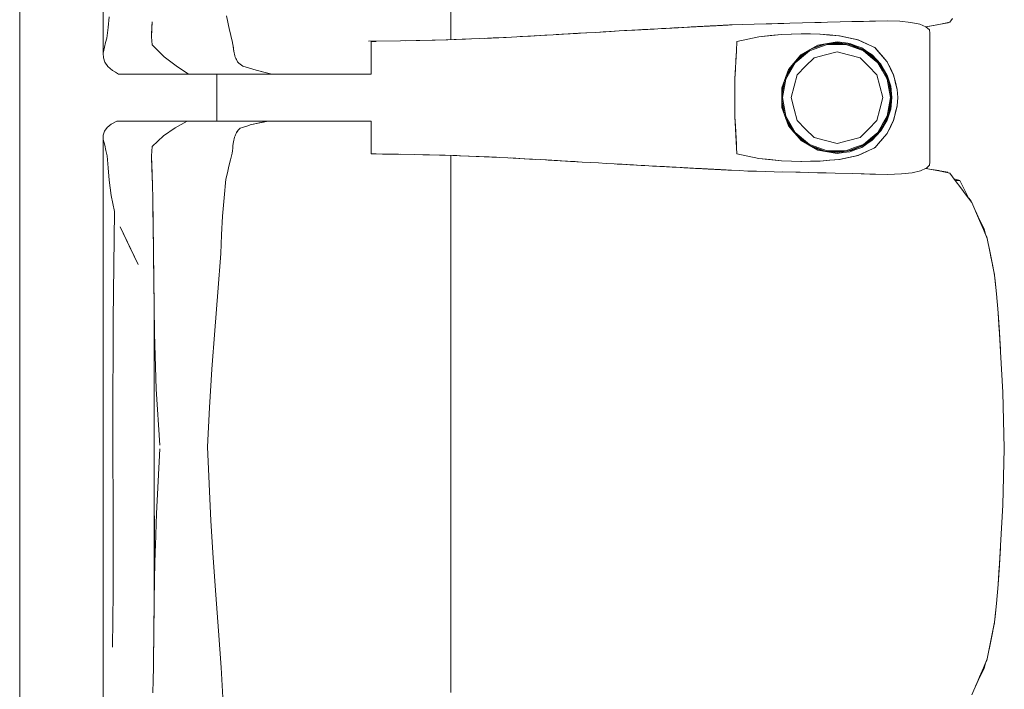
# Model space of a CAD drawing. Header units: millimetres. Extents: x -261 to 187, y -214 to 106.
# Tile 854 of 1056: x -198.355 to -197.512, y 6.225 to 6.798. Entities that reach past the tile are written whole.
import ezdxf

# ---------------------------------------------------------------- set-up
doc = ezdxf.new("R2010")
doc.units = ezdxf.units.MM
doc.header["$LTSCALE"] = 0.005
doc.header["$MEASUREMENT"] = 0
doc.layers.add('IFC-Elemento de mobília-Contorno', color=9, linetype='Continuous', lineweight=5)
doc.layers.add('IFC-Laje-Contorno', color=9, linetype='Continuous', lineweight=5)

msp = doc.modelspace()

# ---------------------------------------------------------------- linework, layer by layer
at = {"layer": 'IFC-Elemento de mobília-Contorno', "lineweight": 5}
for p, q in [((-198.28391, 6.93736), (-198.28383, 6.76973)), ((-197.98605, 6.78134), (-197.98605, 6.82341)), ((-198.27967, 6.79178), (-198.27864, 6.80088)), ((-198.24219, 6.79015), (-198.24197, 6.79662)), ((-198.1783, 6.80174), (-198.17563, 6.7894)), ((-197.65281, 6.79651), (-197.64269, 6.79674)), ((-197.64269, 6.79674), (-197.61232, 6.79742)), ((-197.64269, 6.79674), (-197.62244, 6.79719)), ((-197.64269, 6.79674), (-197.63256, 6.79696)), ((-197.61232, 6.79742), (-197.6015, 6.79706)), ((-197.6015, 6.79706), (-197.59207, 6.79609)), ((-197.55885, 6.79619), (-197.55648, 6.79935)), ((-198.2807, 6.78268), (-198.27967, 6.79178)), ((-198.24241, 6.78366), (-198.24219, 6.79015)), ((-198.2424, 6.7849), (-198.2421, 6.7929)), ((-198.2421, 6.7929), (-198.24204, 6.79438)), ((-198.17563, 6.7894), (-198.1749, 6.78637)), ((-197.86242, 6.78756), (-197.84208, 6.78872)), ((-197.86242, 6.78756), (-197.84886, 6.78833)), ((-197.85564, 6.78794), (-197.84886, 6.78833)), ((-197.84886, 6.78833), (-197.84208, 6.78872)), ((-197.84208, 6.78872), (-197.83531, 6.78911)), ((-197.83745, 6.78899), (-197.83602, 6.78907)), ((-197.83602, 6.78907), (-197.82664, 6.78959)), ((-197.83602, 6.78907), (-197.82865, 6.78948)), ((-197.83531, 6.78911), (-197.82865, 6.78948)), ((-197.82865, 6.78948), (-197.80869, 6.7906)), ((-197.82865, 6.78948), (-197.81201, 6.79041)), ((-197.82865, 6.78948), (-197.81867, 6.79004)), ((-197.82532, 6.78967), (-197.822, 6.78985)), ((-197.822, 6.78985), (-197.81867, 6.79004)), ((-197.81867, 6.79004), (-197.81201, 6.79041)), ((-197.81867, 6.79004), (-197.81534, 6.79022)), ((-197.81534, 6.79022), (-197.81201, 6.79041)), ((-197.80869, 6.7906), (-197.80192, 6.79096)), ((-197.80869, 6.7906), (-197.8053, 6.79078)), ((-197.80571, 6.79076), (-197.80346, 6.79088)), ((-197.8053, 6.79078), (-197.80192, 6.79096)), ((-197.80491, 6.7908), (-197.80346, 6.79088)), ((-197.80346, 6.79088), (-197.8014, 6.79099)), ((-197.80192, 6.79096), (-197.79345, 6.79142)), ((-197.80192, 6.79096), (-197.79684, 6.79124)), ((-197.80192, 6.79096), (-197.79853, 6.79115)), ((-197.80192, 6.79096), (-197.8013, 6.791)), ((-197.79853, 6.79115), (-197.79684, 6.79124)), ((-197.79853, 6.79115), (-197.79724, 6.79122)), ((-197.79724, 6.79122), (-197.79617, 6.79128)), ((-197.79724, 6.79122), (-197.79617, 6.79128)), ((-197.79684, 6.79124), (-197.79345, 6.79142)), ((-197.79684, 6.79124), (-197.79514, 6.79133)), ((-197.79514, 6.79133), (-197.79345, 6.79142)), ((-197.79345, 6.79142), (-197.78668, 6.79179)), ((-197.79345, 6.79142), (-197.78837, 6.7917)), ((-197.79345, 6.79142), (-197.79176, 6.79152)), ((-197.79176, 6.79152), (-197.78837, 6.7917)), ((-197.79175, 6.79152), (-197.79101, 6.79156)), ((-197.79155, 6.79153), (-197.79101, 6.79156)), ((-197.79101, 6.79156), (-197.79099, 6.79156)), ((-197.78837, 6.7917), (-197.78668, 6.79179)), ((-197.78668, 6.79179), (-197.78329, 6.79198)), ((-197.78329, 6.79198), (-197.7816, 6.79207)), ((-197.7816, 6.79207), (-197.77475, 6.79243)), ((-197.7816, 6.79207), (-197.78023, 6.79214)), ((-197.78023, 6.79214), (-197.77886, 6.79221)), ((-197.77886, 6.79221), (-197.77612, 6.79236)), ((-197.77612, 6.79236), (-197.77475, 6.79243)), ((-197.77475, 6.79243), (-197.76378, 6.79301)), ((-197.77475, 6.79243), (-197.772, 6.79257)), ((-197.77475, 6.79243), (-197.77337, 6.7925)), ((-197.77364, 6.79249), (-197.77339, 6.7925)), ((-197.77339, 6.7925), (-197.77235, 6.79256)), ((-197.77337, 6.7925), (-197.772, 6.79257)), ((-197.77235, 6.79256), (-197.77028, 6.79267)), ((-197.772, 6.79257), (-197.77063, 6.79265)), ((-197.77063, 6.79265), (-197.76926, 6.79272)), ((-197.77028, 6.79267), (-197.76821, 6.79278)), ((-197.77028, 6.79267), (-197.76924, 6.79272)), ((-197.76926, 6.79272), (-197.76378, 6.79301)), ((-197.76926, 6.79272), (-197.76789, 6.79279)), ((-197.76924, 6.79272), (-197.76732, 6.79282)), ((-197.76821, 6.79278), (-197.76655, 6.79287)), ((-197.76821, 6.79278), (-197.76652, 6.79287)), ((-197.76789, 6.79279), (-197.76652, 6.79287)), ((-197.76655, 6.79287), (-197.76515, 6.79294)), ((-197.76614, 6.79289), (-197.76455, 6.79297)), ((-197.76515, 6.79294), (-197.76378, 6.79301)), ((-197.76515, 6.79294), (-197.76407, 6.79299)), ((-197.76413, 6.79299), (-197.76407, 6.79299)), ((-197.76412, 6.79299), (-197.76361, 6.79302)), ((-197.76407, 6.79299), (-197.76362, 6.79302)), ((-197.76378, 6.79301), (-197.76035, 6.79319)), ((-197.76378, 6.79301), (-197.76241, 6.79308)), ((-197.76378, 6.79301), (-197.76309, 6.79305)), ((-197.76309, 6.79305), (-197.76241, 6.79308)), ((-197.76241, 6.79308), (-197.76104, 6.79315)), ((-197.76104, 6.79315), (-197.76035, 6.79319)), ((-197.76035, 6.79319), (-197.75966, 6.79323)), ((-197.75966, 6.79323), (-197.75876, 6.79327)), ((-197.75876, 6.79327), (-197.75606, 6.79341)), ((-197.75876, 6.79327), (-197.75786, 6.79332)), ((-197.75786, 6.79332), (-197.75696, 6.79337)), ((-197.75696, 6.79337), (-197.75517, 6.79346)), ((-197.75606, 6.79341), (-197.75427, 6.79351)), ((-197.75517, 6.79346), (-197.75336, 6.79355)), ((-197.75427, 6.79351), (-197.75291, 6.79358)), ((-197.75336, 6.79355), (-197.75156, 6.79364)), ((-197.75336, 6.79355), (-197.75246, 6.7936)), ((-197.75336, 6.79355), (-197.75291, 6.79358)), ((-197.75291, 6.79358), (-197.75111, 6.79367)), ((-197.75291, 6.79358), (-197.75156, 6.79364)), ((-197.75291, 6.79358), (-197.75246, 6.7936)), ((-197.75246, 6.7936), (-197.75156, 6.79364)), ((-197.75156, 6.79364), (-197.74976, 6.79374)), ((-197.75156, 6.79364), (-197.75021, 6.79371)), ((-197.75156, 6.79364), (-197.75066, 6.79369)), ((-197.75156, 6.79364), (-197.75111, 6.79367)), ((-197.75111, 6.79367), (-197.75066, 6.79369)), ((-197.74976, 6.79374), (-197.74751, 6.79385)), ((-197.74976, 6.79374), (-197.74886, 6.79379)), ((-197.74976, 6.79374), (-197.74931, 6.79376)), ((-197.74931, 6.79376), (-197.74886, 6.79379)), ((-197.74886, 6.79379), (-197.74751, 6.79385)), ((-197.74796, 6.79383), (-197.74706, 6.79388)), ((-197.74751, 6.79385), (-197.74661, 6.7939)), ((-197.74706, 6.79388), (-197.73664, 6.79441)), ((-197.74661, 6.7939), (-197.74617, 6.79392)), ((-197.74617, 6.79392), (-197.74572, 6.79395)), ((-197.74572, 6.79395), (-197.73664, 6.79441)), ((-197.74572, 6.79395), (-197.74527, 6.79397)), ((-197.74527, 6.79397), (-197.73664, 6.79441)), ((-197.73664, 6.79441), (-197.72642, 6.79464)), ((-197.72642, 6.79464), (-197.71619, 6.79487)), ((-197.71619, 6.79487), (-197.70596, 6.79509)), ((-197.71619, 6.79487), (-197.71108, 6.79498)), ((-197.71108, 6.79498), (-197.70596, 6.79509)), ((-197.70596, 6.79509), (-197.69574, 6.79532)), ((-197.70596, 6.79509), (-197.70085, 6.7952)), ((-197.70085, 6.7952), (-197.69574, 6.79532)), ((-197.69574, 6.79532), (-197.67427, 6.79591)), ((-197.69574, 6.79532), (-197.685, 6.79562)), ((-197.685, 6.79562), (-197.67427, 6.79591)), ((-197.67427, 6.79591), (-197.65281, 6.79651)), ((-197.67427, 6.79591), (-197.66354, 6.79621)), ((-197.67427, 6.79591), (-197.66891, 6.79606)), ((-197.66891, 6.79606), (-197.66354, 6.79621)), ((-197.59207, 6.79609), (-197.58452, 6.79448)), ((-197.58452, 6.79448), (-197.57919, 6.7923)), ((-197.57919, 6.7923), (-197.57628, 6.78973)), ((-197.57918, 6.7923), (-197.57455, 6.79318)), ((-197.5791, 6.79222), (-197.56825, 6.79416)), ((-197.5791, 6.79223), (-197.57608, 6.79276)), ((-197.57628, 6.78973), (-197.5759, 6.78697)), ((-197.57608, 6.79276), (-197.56825, 6.79416)), ((-197.57455, 6.79318), (-197.5667, 6.79469)), ((-197.56825, 6.79416), (-197.56042, 6.79556)), ((-197.5667, 6.79469), (-197.55885, 6.79619)), ((-197.56042, 6.79556), (-197.5601, 6.79595)), ((-197.56042, 6.79556), (-197.56012, 6.79594)), ((-198.28174, 6.77875), (-198.2807, 6.78268)), ((-198.24241, 6.78366), (-198.24184, 6.77695)), ((-198.2424, 6.7849), (-198.24238, 6.78461)), ((-198.1749, 6.78637), (-198.17417, 6.78334)), ((-198.17417, 6.78334), (-198.17343, 6.7803)), ((-198.17343, 6.7803), (-198.1727, 6.77727)), ((-198.05669, 6.77993), (-198.02925, 6.78033)), ((-198.05424, 6.77973), (-198.05206, 6.77973)), ((-198.05424, 6.76493), (-198.05424, 6.77973)), ((-198.05206, 6.77973), (-198.05007, 6.77973)), ((-198.02925, 6.78033), (-198.01573, 6.78059)), ((-198.0246, 6.78042), (-198.01263, 6.78066)), ((-198.01573, 6.78059), (-198.0022, 6.78085)), ((-198.01263, 6.78066), (-197.99966, 6.78092)), ((-198.0022, 6.78085), (-197.98871, 6.78124)), ((-197.9902, 6.7812), (-197.96969, 6.78187)), ((-197.98954, 6.78122), (-197.98924, 6.78123)), ((-197.98924, 6.78123), (-197.98143, 6.78149)), ((-197.98871, 6.78124), (-197.97521, 6.78164)), ((-197.98143, 6.78149), (-197.97363, 6.78174)), ((-197.97521, 6.78164), (-197.96164, 6.78222)), ((-197.97363, 6.78174), (-197.96982, 6.78187)), ((-197.96164, 6.78222), (-197.94808, 6.78279)), ((-197.95767, 6.78238), (-197.93874, 6.78328)), ((-197.95767, 6.78238), (-197.94984, 6.78275)), ((-197.95766, 6.78239), (-197.94984, 6.78275)), ((-197.94984, 6.78275), (-197.93875, 6.78328)), ((-197.94808, 6.78279), (-197.9341, 6.78352)), ((-197.9341, 6.78352), (-197.92013, 6.78425)), ((-197.9266, 6.78391), (-197.91785, 6.78439)), ((-197.92013, 6.78425), (-197.89835, 6.78548)), ((-197.91785, 6.78439), (-197.90985, 6.78483)), ((-197.91785, 6.78439), (-197.90985, 6.78483)), ((-197.91287, 6.78466), (-197.90561, 6.78507)), ((-197.90985, 6.78483), (-197.90561, 6.78507)), ((-197.90561, 6.78507), (-197.89835, 6.78548)), ((-197.89835, 6.78548), (-197.89109, 6.78589)), ((-197.89835, 6.78548), (-197.89362, 6.78575)), ((-197.89588, 6.78562), (-197.87032, 6.7871)), ((-197.89362, 6.78575), (-197.88538, 6.78623)), ((-197.89109, 6.78589), (-197.86959, 6.78714)), ((-197.89109, 6.78589), (-197.88392, 6.78631)), ((-197.88538, 6.78623), (-197.87034, 6.7871)), ((-197.88538, 6.78623), (-197.87751, 6.78668)), ((-197.88392, 6.78631), (-197.87675, 6.78672)), ((-197.88144, 6.78645), (-197.87091, 6.78706)), ((-197.87675, 6.78672), (-197.86959, 6.78714)), ((-197.86959, 6.78714), (-197.86242, 6.78756)), ((-197.74103, 6.77963), (-197.72221, 6.7837)), ((-197.74103, 6.77963), (-197.73162, 6.78167)), ((-197.73162, 6.78167), (-197.72221, 6.7837)), ((-197.72221, 6.7837), (-197.70291, 6.78576)), ((-197.72221, 6.7837), (-197.71256, 6.78473)), ((-197.71256, 6.78473), (-197.70291, 6.78576)), ((-197.70291, 6.78576), (-197.68582, 6.78631)), ((-197.70291, 6.78576), (-197.6945, 6.78603)), ((-197.6945, 6.78603), (-197.68609, 6.7863)), ((-197.68613, 6.7863), (-197.67803, 6.78617)), ((-197.68609, 6.7863), (-197.68603, 6.7863)), ((-197.68582, 6.78631), (-197.66989, 6.78603)), ((-197.67803, 6.78617), (-197.66997, 6.78603)), ((-197.66997, 6.78603), (-197.66168, 6.78529)), ((-197.66989, 6.78603), (-197.66151, 6.78527)), ((-197.66168, 6.78529), (-197.65339, 6.78455)), ((-197.66151, 6.78527), (-197.65732, 6.7849)), ((-197.65732, 6.7849), (-197.65313, 6.78452)), ((-197.65393, 6.7846), (-197.65313, 6.78452)), ((-197.65339, 6.78455), (-197.63741, 6.78116)), ((-197.65313, 6.78452), (-197.64916, 6.78366)), ((-197.64916, 6.78366), (-197.64515, 6.78281)), ((-197.64519, 6.78282), (-197.64122, 6.78197)), ((-197.64122, 6.78197), (-197.63725, 6.78112)), ((-197.63771, 6.78123), (-197.63725, 6.78112)), ((-197.63741, 6.78116), (-197.63019, 6.77782)), ((-197.63725, 6.78112), (-197.63361, 6.7794)), ((-197.57592, 6.67638), (-197.5759, 6.78697)), ((-198.28383, 6.76973), (-198.28278, 6.77481)), ((-198.28278, 6.77481), (-198.28174, 6.77875)), ((-198.24184, 6.77695), (-198.23679, 6.77182)), ((-198.23679, 6.77182), (-198.23174, 6.76668)), ((-198.1727, 6.77727), (-198.17253, 6.77578)), ((-198.17253, 6.77578), (-198.17236, 6.77428)), ((-198.17253, 6.77578), (-198.17203, 6.7713)), ((-198.17253, 6.77578), (-198.1722, 6.77279)), ((-198.17236, 6.77428), (-198.1722, 6.77279)), ((-198.1722, 6.77279), (-198.17203, 6.7713)), ((-198.17203, 6.7713), (-198.17101, 6.76753)), ((-198.17203, 6.7713), (-198.17169, 6.77004)), ((-197.74289, 6.74765), (-197.7415, 6.77164)), ((-197.74196, 6.76365), (-197.7415, 6.77164)), ((-197.7415, 6.77164), (-197.74103, 6.77963)), ((-197.69123, 6.76144), (-197.67892, 6.77174)), ((-197.68688, 6.76707), (-197.67841, 6.77284)), ((-197.68622, 6.76838), (-197.67898, 6.77251)), ((-197.67898, 6.77251), (-197.67175, 6.77664)), ((-197.67892, 6.77174), (-197.66383, 6.77721)), ((-197.67855, 6.77274), (-197.66499, 6.77766)), ((-197.6769, 6.7737), (-197.66672, 6.77747)), ((-197.67175, 6.77664), (-197.66355, 6.77802)), ((-197.66672, 6.77747), (-197.65536, 6.77874)), ((-197.66383, 6.77721), (-197.64781, 6.77721)), ((-197.66355, 6.77802), (-197.65536, 6.7794)), ((-197.66172, 6.77803), (-197.6503, 6.77802)), ((-197.65536, 6.7794), (-197.64992, 6.77872)), ((-197.65536, 6.77874), (-197.64326, 6.77703)), ((-197.64992, 6.77872), (-197.64449, 6.77804)), ((-197.64781, 6.77721), (-197.64027, 6.77447)), ((-197.64601, 6.77742), (-197.64, 6.77524)), ((-197.64449, 6.77804), (-197.63937, 6.77613)), ((-197.64326, 6.77703), (-197.63201, 6.77227)), ((-197.64027, 6.77447), (-197.63274, 6.77173)), ((-197.64, 6.77524), (-197.63308, 6.77272)), ((-197.63937, 6.77613), (-197.63424, 6.77422)), ((-197.63424, 6.77422), (-197.6297, 6.77119)), ((-197.63361, 6.7794), (-197.62996, 6.7777)), ((-197.63274, 6.77173), (-197.62658, 6.76658)), ((-197.63223, 6.77236), (-197.62606, 6.7672)), ((-197.63201, 6.77227), (-197.62236, 6.76478)), ((-197.63019, 6.77782), (-197.62297, 6.77448)), ((-197.62996, 6.7777), (-197.62268, 6.77428)), ((-197.62329, 6.77462), (-197.62268, 6.77428)), ((-197.62297, 6.77448), (-197.62031, 6.77143)), ((-197.62268, 6.77428), (-197.62009, 6.77127)), ((-197.62268, 6.77428), (-197.6175, 6.76827)), ((-197.62031, 6.77143), (-197.61764, 6.76838)), ((-197.62031, 6.77143), (-197.61232, 6.76227)), ((-198.28383, 6.76973), (-198.28369, 6.76563)), ((-198.28369, 6.76563), (-198.28231, 6.7619)), ((-198.23174, 6.76668), (-198.2212, 6.75884)), ((-198.17101, 6.76753), (-198.17067, 6.76627)), ((-198.17067, 6.76627), (-198.17018, 6.76524)), ((-198.17018, 6.76524), (-198.16969, 6.76421)), ((-198.17018, 6.76524), (-198.1692, 6.76319)), ((-198.1692, 6.76319), (-198.16871, 6.76216)), ((-198.05424, 6.75168), (-198.05424, 6.76493)), ((-197.74242, 6.75565), (-197.74196, 6.76365)), ((-197.69697, 6.75565), (-197.68622, 6.76838)), ((-197.6945, 6.75855), (-197.68688, 6.76707)), ((-197.69015, 6.76342), (-197.68095, 6.77111)), ((-197.68223, 6.75851), (-197.67503, 6.76572)), ((-197.67503, 6.76572), (-197.66519, 6.76835)), ((-197.66519, 6.76835), (-197.65536, 6.77099)), ((-197.65536, 6.77099), (-197.64552, 6.76835)), ((-197.64552, 6.76835), (-197.63568, 6.76572)), ((-197.63568, 6.76572), (-197.62848, 6.75851)), ((-197.6297, 6.77119), (-197.62515, 6.76816)), ((-197.62658, 6.76658), (-197.62042, 6.76142)), ((-197.62606, 6.7672), (-197.62096, 6.76293)), ((-197.62515, 6.76816), (-197.61771, 6.76019)), ((-197.62236, 6.76478), (-197.61497, 6.75505)), ((-197.62009, 6.77127), (-197.6175, 6.76827)), ((-197.61764, 6.76838), (-197.61498, 6.76532)), ((-197.6175, 6.76827), (-197.61491, 6.76527)), ((-197.61491, 6.76527), (-197.61232, 6.76227)), ((-198.28231, 6.7619), (-198.27982, 6.75835)), ((-198.27982, 6.75835), (-198.27599, 6.75496)), ((-198.27599, 6.75496), (-198.27333, 6.75332)), ((-198.2212, 6.75884), (-198.2107, 6.75168)), ((-198.16871, 6.76216), (-198.1676, 6.76126)), ((-198.1676, 6.76126), (-198.16539, 6.75946)), ((-198.1676, 6.76126), (-198.16428, 6.75857)), ((-198.16539, 6.75946), (-198.16428, 6.75857)), ((-198.16428, 6.75857), (-198.16143, 6.75769)), ((-198.16428, 6.75857), (-198.15573, 6.75593)), ((-198.16143, 6.75769), (-198.15858, 6.75681)), ((-198.15858, 6.75681), (-198.15573, 6.75593)), ((-198.15573, 6.75593), (-198.15288, 6.75505)), ((-198.15288, 6.75505), (-198.14274, 6.75252)), ((-198.15288, 6.75505), (-198.14612, 6.75336)), ((-197.74289, 6.74765), (-197.74242, 6.75565)), ((-197.70269, 6.73997), (-197.69697, 6.75565)), ((-197.69941, 6.74896), (-197.69267, 6.76059)), ((-197.6993, 6.7475), (-197.69123, 6.76144)), ((-197.69904, 6.74996), (-197.69447, 6.75861)), ((-197.68943, 6.75131), (-197.68223, 6.75851)), ((-197.62848, 6.75851), (-197.62128, 6.75131)), ((-197.62042, 6.76142), (-197.61639, 6.75446)), ((-197.61844, 6.75962), (-197.61569, 6.75487)), ((-197.61771, 6.76019), (-197.61232, 6.75079)), ((-197.61639, 6.75446), (-197.61236, 6.7475)), ((-197.61569, 6.75487), (-197.61293, 6.75009)), ((-197.61497, 6.75505), (-197.61032, 6.74375)), ((-197.61232, 6.76227), (-197.60826, 6.7538)), ((-197.61232, 6.76227), (-197.61101, 6.75958)), ((-197.61232, 6.76227), (-197.60691, 6.75097)), ((-197.61232, 6.76227), (-197.61096, 6.75945)), ((-197.61101, 6.75958), (-197.60971, 6.75688)), ((-197.61096, 6.75945), (-197.60961, 6.75662)), ((-197.61096, 6.75945), (-197.60826, 6.7538)), ((-197.60971, 6.75688), (-197.6084, 6.75419)), ((-197.60961, 6.75662), (-197.60826, 6.7538)), ((-198.27333, 6.75332), (-198.27067, 6.75168)), ((-198.27067, 6.75168), (-198.2107, 6.75168)), ((-198.2107, 6.75168), (-198.16942, 6.75168)), ((-198.18647, 6.7116), (-198.18647, 6.75168)), ((-198.16942, 6.75168), (-198.13936, 6.75168)), ((-198.14612, 6.75336), (-198.14274, 6.75252)), ((-198.14274, 6.75252), (-198.13936, 6.75168)), ((-198.13936, 6.75168), (-198.13738, 6.75168)), ((-198.13738, 6.75168), (-198.13543, 6.75168)), ((-198.13543, 6.75168), (-198.1335, 6.75168)), ((-198.1335, 6.75168), (-198.13158, 6.75168)), ((-198.13158, 6.75168), (-198.12966, 6.75168)), ((-198.12966, 6.75168), (-198.12774, 6.75168)), ((-198.12774, 6.75168), (-198.12581, 6.75168)), ((-198.12581, 6.75168), (-198.12386, 6.75168)), ((-198.12386, 6.75168), (-198.12188, 6.75168)), ((-198.12188, 6.75168), (-198.11987, 6.75168)), ((-198.11987, 6.75168), (-198.11781, 6.75168)), ((-198.11781, 6.75168), (-198.1157, 6.75168)), ((-198.1157, 6.75168), (-198.11355, 6.75168)), ((-198.11355, 6.75168), (-198.11136, 6.75168)), ((-198.11136, 6.75168), (-198.10916, 6.75168)), ((-198.10916, 6.75168), (-198.10698, 6.75168)), ((-198.10698, 6.75168), (-198.10483, 6.75168)), ((-198.10483, 6.75168), (-198.10272, 6.75168)), ((-198.10272, 6.75168), (-198.10069, 6.75168)), ((-198.10069, 6.75168), (-198.09875, 6.75168)), ((-198.09875, 6.75168), (-198.09692, 6.75168)), ((-198.09692, 6.75168), (-198.09519, 6.75168)), ((-198.09519, 6.75168), (-198.09353, 6.75168)), ((-198.09353, 6.75168), (-198.0919, 6.75168)), ((-198.0919, 6.75168), (-198.09028, 6.75168)), ((-198.09028, 6.75168), (-198.08863, 6.75168)), ((-198.08863, 6.75168), (-198.08691, 6.75168)), ((-198.08691, 6.75168), (-198.0851, 6.75168)), ((-198.0851, 6.75168), (-198.08316, 6.75168)), ((-198.08316, 6.75168), (-198.08108, 6.75168)), ((-198.08108, 6.75168), (-198.0789, 6.75168)), ((-198.0789, 6.75168), (-198.07661, 6.75168)), ((-198.07661, 6.75168), (-198.07423, 6.75168)), ((-198.07423, 6.75168), (-198.07178, 6.75168)), ((-198.07178, 6.75168), (-198.06927, 6.75168)), ((-198.06927, 6.75168), (-198.06672, 6.75168)), ((-198.06672, 6.75168), (-198.06413, 6.75168)), ((-198.06413, 6.75168), (-198.06155, 6.75168)), ((-198.06155, 6.75168), (-198.05902, 6.75168)), ((-198.05902, 6.75168), (-198.05657, 6.75168)), ((-198.05657, 6.75168), (-198.05424, 6.75168)), ((-197.74289, 6.73964), (-197.74289, 6.74765)), ((-197.7026, 6.73359), (-197.70032, 6.74646)), ((-197.7026, 6.73736), (-197.70037, 6.74633)), ((-197.7021, 6.73164), (-197.6993, 6.7475)), ((-197.69207, 6.74148), (-197.68943, 6.75131)), ((-197.62128, 6.75131), (-197.61864, 6.74148)), ((-197.61236, 6.7475), (-197.61096, 6.73957)), ((-197.61232, 6.75079), (-197.60938, 6.74143)), ((-197.6113, 6.74614), (-197.61017, 6.73971)), ((-197.6084, 6.75419), (-197.6071, 6.7515)), ((-197.60826, 6.7538), (-197.60691, 6.75097)), ((-197.6071, 6.7515), (-197.60472, 6.74177)), ((-197.60691, 6.75097), (-197.60542, 6.74475)), ((-197.74289, 6.73164), (-197.74289, 6.73964)), ((-197.70269, 6.73997), (-197.70269, 6.7233)), ((-197.69471, 6.73164), (-197.69207, 6.74148)), ((-197.61864, 6.74148), (-197.61601, 6.73164)), ((-197.61096, 6.73957), (-197.60956, 6.73164)), ((-197.61032, 6.74375), (-197.60874, 6.73164)), ((-197.61017, 6.73971), (-197.60874, 6.73164)), ((-197.60938, 6.74143), (-197.60839, 6.73163)), ((-197.60568, 6.74571), (-197.60542, 6.74475)), ((-197.60551, 6.74502), (-197.60551, 6.74499)), ((-197.60551, 6.74502), (-197.60472, 6.74177)), ((-197.60547, 6.74495), (-197.60499, 6.74293)), ((-197.60542, 6.74475), (-197.60393, 6.73853)), ((-197.60499, 6.74293), (-197.60393, 6.73853)), ((-197.60472, 6.74177), (-197.60393, 6.73853)), ((-197.60393, 6.73853), (-197.60336, 6.73163)), ((-197.74289, 6.71562), (-197.74289, 6.73164)), ((-197.7026, 6.72593), (-197.7026, 6.73736)), ((-197.7026, 6.72969), (-197.70032, 6.71681)), ((-197.7021, 6.73164), (-197.6993, 6.71578)), ((-197.69471, 6.73164), (-197.69207, 6.7218)), ((-197.61864, 6.7218), (-197.61601, 6.73164)), ((-197.61096, 6.72371), (-197.60956, 6.73164)), ((-197.61032, 6.71953), (-197.60874, 6.73164)), ((-197.6098, 6.72567), (-197.60874, 6.73164)), ((-197.60938, 6.72183), (-197.60839, 6.73163)), ((-197.60393, 6.72475), (-197.60336, 6.73163)), ((-197.70269, 6.7233), (-197.69697, 6.70763)), ((-197.7026, 6.72593), (-197.70037, 6.71694)), ((-197.69207, 6.7218), (-197.68943, 6.71197)), ((-197.62128, 6.71197), (-197.61864, 6.7218)), ((-197.61236, 6.71578), (-197.61096, 6.72371)), ((-197.61232, 6.71249), (-197.60938, 6.72183)), ((-197.6113, 6.71714), (-197.6098, 6.72567)), ((-197.6071, 6.71178), (-197.60472, 6.72151)), ((-197.60551, 6.71827), (-197.60472, 6.72151)), ((-197.60542, 6.71853), (-197.60393, 6.72475)), ((-197.60499, 6.72035), (-197.60393, 6.72475)), ((-197.60472, 6.72151), (-197.60393, 6.72475)), ((-197.74289, 6.71562), (-197.74195, 6.69946)), ((-197.74289, 6.71562), (-197.74242, 6.70763)), ((-197.69941, 6.71433), (-197.69267, 6.70268)), ((-197.6993, 6.71578), (-197.69123, 6.70184)), ((-197.69905, 6.71332), (-197.6945, 6.70473)), ((-197.61771, 6.70309), (-197.61232, 6.71249)), ((-197.61639, 6.70882), (-197.61236, 6.71578)), ((-197.61569, 6.70841), (-197.61292, 6.7132)), ((-197.61497, 6.70823), (-197.61032, 6.71953)), ((-197.61232, 6.70101), (-197.60691, 6.71231)), ((-197.60961, 6.70666), (-197.60691, 6.71231)), ((-197.60826, 6.70948), (-197.60691, 6.71231)), ((-197.60691, 6.71231), (-197.60542, 6.71853)), ((-197.60568, 6.71757), (-197.60542, 6.71853)), ((-197.60551, 6.71827), (-197.60551, 6.7183)), ((-197.60547, 6.71836), (-197.60499, 6.72035)), ((-198.28268, 6.70291), (-198.28049, 6.70594)), ((-198.28049, 6.70594), (-198.27709, 6.70881)), ((-198.27709, 6.70881), (-198.27223, 6.7116)), ((-198.27223, 6.7116), (-198.21198, 6.7116)), ((-198.23223, 6.699), (-198.22208, 6.70566)), ((-198.22208, 6.70566), (-198.21198, 6.7116)), ((-198.21198, 6.7116), (-198.14282, 6.7116)), ((-198.19672, 6.7116), (-198.18647, 6.7116)), ((-198.16813, 6.70366), (-198.16738, 6.70454)), ((-198.16738, 6.70454), (-198.16663, 6.70543)), ((-198.16663, 6.70543), (-198.16443, 6.70614)), ((-198.16443, 6.70614), (-198.16005, 6.70756)), ((-198.16005, 6.70756), (-198.15785, 6.70827)), ((-198.15785, 6.70827), (-198.14282, 6.7116)), ((-198.15785, 6.70827), (-198.15034, 6.70993)), ((-198.15785, 6.70827), (-198.1541, 6.7091)), ((-198.15034, 6.70993), (-198.14282, 6.7116)), ((-198.15034, 6.70993), (-198.14658, 6.71077)), ((-198.14658, 6.71077), (-198.14282, 6.7116)), ((-198.14452, 6.7116), (-198.14151, 6.7116)), ((-198.14282, 6.7116), (-198.14085, 6.7116)), ((-198.14151, 6.7116), (-198.13869, 6.7116)), ((-198.14085, 6.7116), (-198.13887, 6.7116)), ((-198.13887, 6.7116), (-198.13691, 6.7116)), ((-198.13691, 6.7116), (-198.13498, 6.7116)), ((-198.13498, 6.7116), (-198.13306, 6.7116)), ((-198.13306, 6.7116), (-198.13115, 6.7116)), ((-198.13115, 6.7116), (-198.12925, 6.7116)), ((-198.12925, 6.7116), (-198.12734, 6.7116)), ((-198.12734, 6.7116), (-198.12542, 6.7116)), ((-198.12542, 6.7116), (-198.12348, 6.7116)), ((-198.12348, 6.7116), (-198.12151, 6.7116)), ((-198.12151, 6.7116), (-198.11951, 6.7116)), ((-198.11951, 6.7116), (-198.11746, 6.7116)), ((-198.11746, 6.7116), (-198.11536, 6.7116)), ((-198.11536, 6.7116), (-198.11321, 6.7116)), ((-198.11321, 6.7116), (-198.11104, 6.7116)), ((-198.11104, 6.7116), (-198.10886, 6.7116)), ((-198.10886, 6.7116), (-198.10669, 6.7116)), ((-198.10669, 6.7116), (-198.10456, 6.7116)), ((-198.10456, 6.7116), (-198.10248, 6.7116)), ((-198.10248, 6.7116), (-198.10047, 6.7116)), ((-198.10047, 6.7116), (-198.09856, 6.7116)), ((-198.09856, 6.7116), (-198.09675, 6.7116)), ((-198.09675, 6.7116), (-198.09504, 6.7116)), ((-198.09504, 6.7116), (-198.09339, 6.7116)), ((-198.09339, 6.7116), (-198.09179, 6.7116)), ((-198.09179, 6.7116), (-198.09017, 6.7116)), ((-198.09017, 6.7116), (-198.08853, 6.7116)), ((-198.08853, 6.7116), (-198.08682, 6.7116)), ((-198.08682, 6.7116), (-198.08501, 6.7116)), ((-198.08501, 6.7116), (-198.08308, 6.7116)), ((-198.08308, 6.7116), (-198.08102, 6.7116)), ((-198.08102, 6.7116), (-198.07885, 6.7116)), ((-198.07885, 6.7116), (-198.07657, 6.7116)), ((-198.07657, 6.7116), (-198.07422, 6.7116)), ((-198.07422, 6.7116), (-198.07178, 6.7116)), ((-198.07178, 6.7116), (-198.06929, 6.7116)), ((-198.06929, 6.7116), (-198.06675, 6.7116)), ((-198.06675, 6.7116), (-198.06419, 6.7116)), ((-198.06419, 6.7116), (-198.06163, 6.7116)), ((-198.06163, 6.7116), (-198.05911, 6.7116)), ((-198.05911, 6.7116), (-198.05667, 6.7116)), ((-198.05667, 6.7116), (-198.05435, 6.7116)), ((-198.05435, 6.69835), (-198.05435, 6.7116)), ((-197.74242, 6.70763), (-197.7415, 6.69164)), ((-197.69697, 6.70763), (-197.69158, 6.70126)), ((-197.6945, 6.70473), (-197.68688, 6.69621)), ((-197.68943, 6.71197), (-197.68223, 6.70476)), ((-197.68223, 6.70476), (-197.67503, 6.69756)), ((-197.63568, 6.69756), (-197.62848, 6.70476)), ((-197.62848, 6.70476), (-197.62128, 6.71197)), ((-197.62236, 6.69851), (-197.61497, 6.70823)), ((-197.62042, 6.70186), (-197.61639, 6.70882)), ((-197.61845, 6.70365), (-197.61569, 6.70841)), ((-197.61232, 6.70101), (-197.60961, 6.70666)), ((-197.61232, 6.70101), (-197.61096, 6.70383)), ((-197.61101, 6.7037), (-197.60971, 6.70639)), ((-197.61096, 6.70383), (-197.60961, 6.70666)), ((-197.60971, 6.70639), (-197.6084, 6.70909)), ((-197.60961, 6.70666), (-197.60826, 6.70948)), ((-197.6084, 6.70909), (-197.6071, 6.71178)), ((-198.28393, 6.54615), (-198.28382, 6.69959)), ((-198.28382, 6.69959), (-198.28268, 6.70291)), ((-198.28382, 6.69959), (-198.28374, 6.69588)), ((-198.28374, 6.69588), (-198.28253, 6.69103)), ((-198.24184, 6.68975), (-198.23223, 6.699)), ((-198.23704, 6.69437), (-198.23223, 6.699)), ((-198.17191, 6.69515), (-198.17163, 6.69647)), ((-198.17163, 6.69647), (-198.17136, 6.6978)), ((-198.17136, 6.6978), (-198.17092, 6.69882)), ((-198.17092, 6.69882), (-198.17049, 6.69984)), ((-198.17049, 6.69984), (-198.17006, 6.70086)), ((-198.17006, 6.70086), (-198.16962, 6.70189)), ((-198.16962, 6.70189), (-198.16813, 6.70366)), ((-198.16962, 6.70189), (-198.16888, 6.70277)), ((-198.05435, 6.68355), (-198.05435, 6.69835)), ((-197.74196, 6.69963), (-197.7415, 6.69164)), ((-197.74196, 6.69963), (-197.74132, 6.68857)), ((-197.69158, 6.70126), (-197.68621, 6.69489)), ((-197.69123, 6.70184), (-197.67892, 6.69154)), ((-197.69015, 6.69987), (-197.68098, 6.69219)), ((-197.68688, 6.69621), (-197.67838, 6.69042)), ((-197.67503, 6.69756), (-197.66519, 6.69493)), ((-197.64552, 6.69493), (-197.63568, 6.69756)), ((-197.63274, 6.69155), (-197.62658, 6.69671)), ((-197.63221, 6.69092), (-197.62606, 6.69608)), ((-197.63201, 6.69101), (-197.62236, 6.69851)), ((-197.62658, 6.69671), (-197.62042, 6.70186)), ((-197.62606, 6.69608), (-197.62096, 6.70035)), ((-197.62518, 6.6951), (-197.61771, 6.70309)), ((-197.62031, 6.69185), (-197.61232, 6.70101)), ((-197.61764, 6.69491), (-197.61498, 6.69796)), ((-197.6175, 6.69501), (-197.61491, 6.69801)), ((-197.61491, 6.69801), (-197.61232, 6.70101)), ((-197.61232, 6.70101), (-197.61101, 6.7037)), ((-198.28253, 6.69103), (-198.28147, 6.68645)), ((-198.24212, 6.68584), (-198.24184, 6.68975)), ((-198.24212, 6.68576), (-198.24184, 6.68975)), ((-198.24184, 6.68975), (-198.23704, 6.69437)), ((-198.17312, 6.68618), (-198.1729, 6.68828)), ((-198.1729, 6.68828), (-198.17268, 6.69039)), ((-198.17268, 6.69039), (-198.17246, 6.69249)), ((-198.17246, 6.69249), (-198.17191, 6.69515)), ((-198.17246, 6.69249), (-198.17218, 6.69382)), ((-198.17218, 6.69382), (-198.17191, 6.69515)), ((-197.7415, 6.69164), (-197.74132, 6.68857)), ((-197.74132, 6.68857), (-197.74103, 6.68364)), ((-197.74132, 6.68857), (-197.74103, 6.68369)), ((-197.68621, 6.69489), (-197.67174, 6.68664)), ((-197.67892, 6.69154), (-197.66383, 6.68607)), ((-197.67862, 6.69056), (-197.66499, 6.68562)), ((-197.67691, 6.68958), (-197.66672, 6.68581)), ((-197.66519, 6.69493), (-197.65536, 6.69229)), ((-197.65536, 6.69229), (-197.64552, 6.69493)), ((-197.64781, 6.68607), (-197.64027, 6.68881)), ((-197.64601, 6.68586), (-197.64, 6.68804)), ((-197.64449, 6.68524), (-197.63937, 6.68715)), ((-197.64326, 6.68625), (-197.63201, 6.69101)), ((-197.64027, 6.68881), (-197.63274, 6.69155)), ((-197.64, 6.68804), (-197.63314, 6.69053)), ((-197.63937, 6.68715), (-197.63424, 6.68906)), ((-197.63424, 6.68906), (-197.6297, 6.69209)), ((-197.63019, 6.68546), (-197.62297, 6.6888)), ((-197.62996, 6.68559), (-197.62268, 6.68901)), ((-197.6297, 6.69209), (-197.62515, 6.69512)), ((-197.62332, 6.68863), (-197.6229, 6.68888)), ((-197.62297, 6.6888), (-197.62287, 6.68892)), ((-197.62297, 6.6888), (-197.62287, 6.68892)), ((-197.62268, 6.68901), (-197.62009, 6.69201)), ((-197.62031, 6.69185), (-197.61764, 6.69491)), ((-197.62009, 6.69201), (-197.6175, 6.69501)), ((-198.28147, 6.68645), (-198.2804, 6.68188)), ((-198.2804, 6.68188), (-198.27952, 6.67141)), ((-198.24241, 6.68192), (-198.24212, 6.68584)), ((-198.2424, 6.68177), (-198.24212, 6.68576)), ((-198.2424, 6.68177), (-198.24205, 6.66972)), ((-198.2424, 6.68177), (-198.24217, 6.67373)), ((-198.17473, 6.67849), (-198.17334, 6.68408)), ((-198.17334, 6.68408), (-198.17312, 6.68618)), ((-198.05435, 6.68355), (-198.05216, 6.68355)), ((-198.05435, 6.68349), (-198.04457, 6.68335)), ((-198.05216, 6.68355), (-198.05017, 6.68355)), ((-198.04457, 6.68335), (-198.03098, 6.68315)), ((-198.03098, 6.68315), (-198.01765, 6.6829)), ((-198.02916, 6.6831), (-198.01765, 6.6829)), ((-198.01765, 6.6829), (-198.00433, 6.68265)), ((-198.01017, 6.68276), (-197.99592, 6.68238)), ((-198.00433, 6.68265), (-197.99105, 6.68227)), ((-197.99592, 6.68238), (-197.98107, 6.68199)), ((-197.99105, 6.68227), (-197.97778, 6.68189)), ((-197.98605, 6.68213), (-197.98605, 6.64929)), ((-197.97865, 6.68192), (-197.96187, 6.68121)), ((-197.97778, 6.68189), (-197.96437, 6.68134)), ((-197.96437, 6.68134), (-197.95097, 6.68078)), ((-197.96187, 6.68121), (-197.95332, 6.68084)), ((-197.95332, 6.68084), (-197.94707, 6.68058)), ((-197.95097, 6.68078), (-197.93719, 6.68007)), ((-197.93719, 6.68007), (-197.9303, 6.67972)), ((-197.93719, 6.68007), (-197.92341, 6.67936)), ((-197.93509, 6.67996), (-197.92744, 6.67955)), ((-197.93509, 6.67996), (-197.92744, 6.67955)), ((-197.9303, 6.67972), (-197.92341, 6.67936)), ((-197.92744, 6.67955), (-197.91878, 6.67909)), ((-197.92744, 6.67955), (-197.91339, 6.6788)), ((-197.92341, 6.67936), (-197.91627, 6.67896)), ((-197.92341, 6.67936), (-197.90913, 6.67856)), ((-197.91878, 6.67909), (-197.9134, 6.6788)), ((-197.90913, 6.67856), (-197.89485, 6.67775)), ((-197.90913, 6.67856), (-197.90128, 6.67811)), ((-197.74103, 6.68369), (-197.74103, 6.68364)), ((-197.74103, 6.68364), (-197.72226, 6.67958)), ((-197.74103, 6.68364), (-197.73165, 6.68161)), ((-197.73165, 6.68161), (-197.72226, 6.67958)), ((-197.72226, 6.67958), (-197.70291, 6.67752)), ((-197.72226, 6.67958), (-197.71259, 6.67856)), ((-197.71259, 6.67856), (-197.70291, 6.67752)), ((-197.67174, 6.68664), (-197.66352, 6.68525)), ((-197.66672, 6.68581), (-197.65536, 6.68454)), ((-197.66383, 6.68607), (-197.64781, 6.68607)), ((-197.66355, 6.68526), (-197.65536, 6.68388)), ((-197.66174, 6.68525), (-197.6503, 6.68525)), ((-197.66168, 6.67799), (-197.65339, 6.67873)), ((-197.65732, 6.67839), (-197.65313, 6.67876)), ((-197.65536, 6.68454), (-197.64326, 6.68625)), ((-197.65536, 6.68388), (-197.64992, 6.68456)), ((-197.6537, 6.6787), (-197.65334, 6.67874)), ((-197.65339, 6.67873), (-197.63741, 6.68212)), ((-197.65313, 6.67876), (-197.64916, 6.67961)), ((-197.64992, 6.68456), (-197.64449, 6.68524)), ((-197.64916, 6.67961), (-197.64515, 6.68047)), ((-197.64519, 6.68046), (-197.64122, 6.68132)), ((-197.64122, 6.68132), (-197.63725, 6.68217)), ((-197.6377, 6.68205), (-197.63725, 6.68217)), ((-197.63741, 6.68212), (-197.63019, 6.68546)), ((-197.63725, 6.68217), (-197.63361, 6.68387)), ((-197.63361, 6.68387), (-197.62996, 6.68559)), ((-198.27952, 6.67141), (-198.27864, 6.66094)), ((-198.24218, 6.67412), (-198.24196, 6.66633)), ((-198.17751, 6.66731), (-198.17612, 6.6729)), ((-198.17612, 6.6729), (-198.17473, 6.67849)), ((-197.90266, 6.67819), (-197.89245, 6.6776)), ((-197.9026, 6.67819), (-197.90128, 6.67811)), ((-197.90128, 6.67811), (-197.89245, 6.6776)), ((-197.89485, 6.67775), (-197.88774, 6.67734)), ((-197.89245, 6.6776), (-197.88362, 6.6771)), ((-197.89245, 6.6776), (-197.87954, 6.67686)), ((-197.88774, 6.67734), (-197.8735, 6.67651)), ((-197.88774, 6.67734), (-197.88062, 6.67693)), ((-197.88362, 6.6771), (-197.88236, 6.67703)), ((-197.88062, 6.67693), (-197.8735, 6.67651)), ((-197.8735, 6.67651), (-197.86639, 6.6761)), ((-197.86639, 6.6761), (-197.85966, 6.67571)), ((-197.85966, 6.67571), (-197.85294, 6.67533)), ((-197.85294, 6.67533), (-197.8395, 6.67456)), ((-197.84622, 6.67494), (-197.8395, 6.67456)), ((-197.84622, 6.67494), (-197.84377, 6.6748)), ((-197.84483, 6.67486), (-197.84377, 6.6748)), ((-197.84377, 6.6748), (-197.83934, 6.67455)), ((-197.8395, 6.67456), (-197.82312, 6.67364)), ((-197.8395, 6.67456), (-197.83622, 6.67437)), ((-197.83934, 6.67455), (-197.83741, 6.67444)), ((-197.83934, 6.67455), (-197.83818, 6.67448)), ((-197.83934, 6.67455), (-197.83514, 6.67431)), ((-197.83622, 6.67437), (-197.83295, 6.67419)), ((-197.83295, 6.67419), (-197.82967, 6.674)), ((-197.83295, 6.67419), (-197.82639, 6.67382)), ((-197.82967, 6.674), (-197.82312, 6.67364)), ((-197.82639, 6.67382), (-197.82312, 6.67364)), ((-197.82312, 6.67364), (-197.81984, 6.67345)), ((-197.82312, 6.67364), (-197.81657, 6.67327)), ((-197.81984, 6.67345), (-197.81329, 6.67309)), ((-197.81657, 6.67327), (-197.81329, 6.67309)), ((-197.81329, 6.67309), (-197.80994, 6.6729)), ((-197.80994, 6.6729), (-197.80658, 6.67272)), ((-197.80994, 6.6729), (-197.79316, 6.67199)), ((-197.80706, 6.67274), (-197.80621, 6.6727)), ((-197.80658, 6.67272), (-197.80323, 6.67254)), ((-197.80621, 6.6727), (-197.80401, 6.67257)), ((-197.80401, 6.67257), (-197.80181, 6.67246)), ((-197.80323, 6.67254), (-197.79987, 6.67235)), ((-197.80123, 6.67243), (-197.79953, 6.67233)), ((-197.79987, 6.67235), (-197.79651, 6.67217)), ((-197.79953, 6.67233), (-197.79939, 6.67232)), ((-197.79651, 6.67217), (-197.79316, 6.67199)), ((-197.79651, 6.67217), (-197.79484, 6.67208)), ((-197.79484, 6.67208), (-197.79316, 6.67199)), ((-197.79316, 6.67199), (-197.7898, 6.67181)), ((-197.7898, 6.67181), (-197.78645, 6.67162)), ((-197.7898, 6.67181), (-197.78813, 6.67171)), ((-197.78813, 6.67171), (-197.78645, 6.67162)), ((-197.78645, 6.67162), (-197.7848, 6.67154)), ((-197.78645, 6.67162), (-197.7815, 6.67136)), ((-197.7848, 6.67154), (-197.78315, 6.67145)), ((-197.78315, 6.67145), (-197.77985, 6.67127)), ((-197.7815, 6.67136), (-197.7782, 6.67118)), ((-197.7815, 6.67136), (-197.77985, 6.67127)), ((-197.77985, 6.67127), (-197.7782, 6.67118)), ((-197.7782, 6.67118), (-197.77655, 6.6711)), ((-197.7782, 6.67118), (-197.7749, 6.67101)), ((-197.77655, 6.6711), (-197.77325, 6.67092)), ((-197.77655, 6.6711), (-197.7749, 6.67101)), ((-197.7749, 6.67101), (-197.77161, 6.67084)), ((-197.7749, 6.67101), (-197.77325, 6.67092)), ((-197.7749, 6.67101), (-197.76336, 6.6704)), ((-197.77325, 6.67092), (-197.77161, 6.67084)), ((-197.77325, 6.67092), (-197.77269, 6.67089)), ((-197.77292, 6.6709), (-197.77269, 6.67089)), ((-197.77285, 6.6709), (-197.76934, 6.67071)), ((-197.77271, 6.67089), (-197.76934, 6.67071)), ((-197.77269, 6.67089), (-197.77046, 6.67077)), ((-197.77161, 6.67084), (-197.76996, 6.67075)), ((-197.77161, 6.67084), (-197.76831, 6.67066)), ((-197.77157, 6.67083), (-197.77046, 6.67077)), ((-197.77046, 6.67077), (-197.76934, 6.67071)), ((-197.76996, 6.67075), (-197.76831, 6.67066)), ((-197.76934, 6.67071), (-197.76822, 6.67065)), ((-197.76831, 6.67066), (-197.76336, 6.6704)), ((-197.76831, 6.67066), (-197.76666, 6.67057)), ((-197.76822, 6.67065), (-197.76701, 6.67059)), ((-197.76822, 6.67065), (-197.7662, 6.67055)), ((-197.76822, 6.67065), (-197.7658, 6.67052)), ((-197.76701, 6.67059), (-197.7658, 6.67052)), ((-197.76666, 6.67057), (-197.76583, 6.67053)), ((-197.76583, 6.67053), (-197.76501, 6.67048)), ((-197.7658, 6.67052), (-197.76506, 6.67048)), ((-197.76501, 6.67048), (-197.76336, 6.6704)), ((-197.76336, 6.6704), (-197.76253, 6.67035)), ((-197.76336, 6.6704), (-197.76171, 6.67031)), ((-197.76336, 6.6704), (-197.76088, 6.67026)), ((-197.76253, 6.67035), (-197.76171, 6.67031)), ((-197.76171, 6.67031), (-197.76088, 6.67026)), ((-197.76088, 6.67026), (-197.76006, 6.67022)), ((-197.76006, 6.67022), (-197.75729, 6.67008)), ((-197.76006, 6.67022), (-197.75867, 6.67015)), ((-197.76006, 6.67022), (-197.75659, 6.67004)), ((-197.75867, 6.67015), (-197.75659, 6.67004)), ((-197.70291, 6.67752), (-197.68582, 6.67698)), ((-197.70291, 6.67752), (-197.68609, 6.67698)), ((-197.68627, 6.67698), (-197.68601, 6.67698)), ((-197.68609, 6.67698), (-197.67803, 6.67711)), ((-197.68609, 6.67698), (-197.68601, 6.67698)), ((-197.68582, 6.67698), (-197.66989, 6.67725)), ((-197.68582, 6.67698), (-197.68578, 6.67698)), ((-197.67803, 6.67711), (-197.66997, 6.67725)), ((-197.66997, 6.67725), (-197.66168, 6.67799)), ((-197.66989, 6.67725), (-197.66151, 6.67801)), ((-197.66151, 6.67801), (-197.65732, 6.67839)), ((-197.58392, 6.66898), (-197.5789, 6.67115)), ((-197.57924, 6.671), (-197.57455, 6.6701)), ((-197.57911, 6.67106), (-197.57608, 6.67052)), ((-197.57901, 6.67104), (-197.57621, 6.67368)), ((-197.57621, 6.67368), (-197.57592, 6.67638)), ((-197.57608, 6.67052), (-197.56825, 6.66912)), ((-197.57608, 6.67052), (-197.56042, 6.66772)), ((-198.24205, 6.66948), (-198.24194, 6.6657)), ((-198.24196, 6.66633), (-198.24171, 6.65614)), ((-198.24194, 6.6657), (-198.24168, 6.6549)), ((-198.18028, 6.64598), (-198.17889, 6.66172)), ((-198.17889, 6.66172), (-198.17751, 6.66731)), ((-197.75729, 6.67008), (-197.75305, 6.66986)), ((-197.75729, 6.67008), (-197.75451, 6.66994)), ((-197.75659, 6.67004), (-197.74896, 6.66965)), ((-197.75659, 6.67004), (-197.75451, 6.66994)), ((-197.75659, 6.67004), (-197.75243, 6.66983)), ((-197.75659, 6.67004), (-197.7552, 6.66998)), ((-197.7552, 6.66998), (-197.75451, 6.66994)), ((-197.75451, 6.66994), (-197.75312, 6.66987)), ((-197.75451, 6.66994), (-197.75382, 6.6699)), ((-197.75451, 6.66994), (-197.75243, 6.66983)), ((-197.75382, 6.6699), (-197.75243, 6.66983)), ((-197.75312, 6.66987), (-197.75174, 6.6698)), ((-197.75312, 6.66987), (-197.75243, 6.66983)), ((-197.75243, 6.66983), (-197.75035, 6.66973)), ((-197.75174, 6.6698), (-197.74896, 6.66965)), ((-197.75174, 6.6698), (-197.75035, 6.66973)), ((-197.75174, 6.6698), (-197.75104, 6.66976)), ((-197.75104, 6.66976), (-197.75035, 6.66973)), ((-197.75035, 6.66973), (-197.74896, 6.66965)), ((-197.74896, 6.66965), (-197.74588, 6.6695)), ((-197.74588, 6.6695), (-197.73879, 6.66913)), ((-197.73879, 6.66913), (-197.7317, 6.66877)), ((-197.7317, 6.66877), (-197.72424, 6.66859)), ((-197.72424, 6.66859), (-197.71678, 6.66841)), ((-197.71678, 6.66841), (-197.70931, 6.66823)), ((-197.70931, 6.66823), (-197.68692, 6.66769)), ((-197.70185, 6.66805), (-197.67946, 6.66751)), ((-197.68692, 6.66769), (-197.67946, 6.66751)), ((-197.67946, 6.66751), (-197.672, 6.66732)), ((-197.672, 6.66732), (-197.64216, 6.6666)), ((-197.672, 6.66732), (-197.66454, 6.66714)), ((-197.66454, 6.66714), (-197.65708, 6.66696)), ((-197.65708, 6.66696), (-197.64216, 6.6666)), ((-197.64216, 6.6666), (-197.61232, 6.66587)), ((-197.64216, 6.6666), (-197.62724, 6.66623)), ((-197.62724, 6.66623), (-197.61232, 6.66587)), ((-197.61232, 6.66587), (-197.606, 6.66599)), ((-197.606, 6.66599), (-197.60008, 6.66632)), ((-197.60008, 6.66632), (-197.59108, 6.66735)), ((-197.59108, 6.66735), (-197.58392, 6.66898)), ((-197.57455, 6.6701), (-197.5667, 6.6686)), ((-197.5667, 6.6686), (-197.55885, 6.66709)), ((-197.56042, 6.66772), (-197.56012, 6.66734)), ((-197.56042, 6.66772), (-197.56011, 6.66733)), ((-197.56042, 6.66772), (-197.56011, 6.66733)), ((-197.55885, 6.66709), (-197.55411, 6.66076)), ((-197.55508, 6.66206), (-197.5503, 6.66071)), ((-198.27864, 6.66094), (-198.27696, 6.64786)), ((-198.24171, 6.65614), (-198.24146, 6.64595)), ((-197.55411, 6.66076), (-197.5503, 6.66071)), ((-197.55411, 6.66076), (-197.54937, 6.65442)), ((-197.5503, 6.66071), (-197.54767, 6.65553)), ((-197.54937, 6.65442), (-197.54463, 6.64808)), ((-197.54767, 6.65553), (-197.54503, 6.65034)), ((-198.27696, 6.64786), (-198.27418, 6.6342)), ((-198.24146, 6.64595), (-198.24109, 6.62281)), ((-198.18166, 6.63023), (-198.18028, 6.64598)), ((-197.98605, 6.61315), (-197.98605, 6.64929)), ((-197.54503, 6.65034), (-197.54239, 6.64516)), ((-197.54463, 6.64808), (-197.53989, 6.64175)), ((-197.54254, 6.64546), (-197.54049, 6.64291)), ((-197.54239, 6.64516), (-197.54227, 6.64493)), ((-198.24144, 6.64469), (-198.24143, 6.64409)), ((-198.24143, 6.64409), (-198.24119, 6.62926)), ((-197.54049, 6.64291), (-197.54011, 6.64204)), ((-197.53989, 6.64175), (-197.53328, 6.62636)), ((-198.27532, 6.5417), (-198.27418, 6.6342)), ((-198.18241, 6.61419), (-198.18166, 6.63023)), ((-197.53674, 6.63442), (-197.53448, 6.62961)), ((-197.53658, 6.63405), (-197.53448, 6.62961)), ((-197.53448, 6.62961), (-197.53184, 6.62443)), ((-198.2692, 6.62091), (-198.25389, 6.58862)), ((-198.2692, 6.62091), (-198.26155, 6.60476)), ((-198.24109, 6.62281), (-198.24081, 6.60196)), ((-198.24108, 6.62196), (-198.24107, 6.6216)), ((-198.24107, 6.6216), (-198.24078, 6.59961)), ((-197.53328, 6.62636), (-197.52997, 6.61867)), ((-197.53184, 6.62443), (-197.52921, 6.61924)), ((-198.18316, 6.59815), (-198.18241, 6.61419)), ((-197.98605, 6.57735), (-197.98605, 6.61315)), ((-197.52997, 6.61867), (-197.52666, 6.61097)), ((-197.52921, 6.61924), (-197.52824, 6.61466)), ((-197.52838, 6.61534), (-197.52696, 6.61209)), ((-197.52696, 6.61209), (-197.5268, 6.6113)), ((-198.26155, 6.60476), (-198.25389, 6.58862)), ((-197.52666, 6.61097), (-197.52199, 6.58744)), ((-197.5251, 6.60313), (-197.52199, 6.58744)), ((-197.5251, 6.60313), (-197.52355, 6.59528)), ((-198.24081, 6.60196), (-198.24066, 6.59062)), ((-198.24078, 6.59961), (-198.24047, 6.57646)), ((-198.18572, 6.56516), (-198.18316, 6.59815)), ((-197.52355, 6.59528), (-197.52199, 6.58744)), ((-198.24066, 6.59062), (-198.24051, 6.57928)), ((-197.52258, 6.59042), (-197.52213, 6.58816)), ((-197.52213, 6.58816), (-197.52052, 6.58019)), ((-197.52199, 6.58744), (-197.52044, 6.57959)), ((-198.24051, 6.57928), (-198.24045, 6.57471)), ((-197.98608, 6.5507), (-197.98605, 6.57735)), ((-197.52052, 6.58019), (-197.52046, 6.57967)), ((-197.52044, 6.57959), (-197.51891, 6.56353)), ((-197.52044, 6.57959), (-197.51984, 6.57473)), ((-198.24047, 6.57646), (-198.24017, 6.55284)), ((-198.24042, 6.57213), (-198.24019, 6.5549)), ((-197.51984, 6.57473), (-197.51891, 6.56353)), ((-198.18836, 6.53235), (-198.18572, 6.56516)), ((-197.51891, 6.56353), (-197.51739, 6.54747)), ((-198.24019, 6.29379), (-198.24019, 6.5549)), ((-198.24017, 6.55284), (-198.23988, 6.52968)), ((-198.28393, 6.54615), (-198.28391, 6.33621)), ((-197.98608, 6.5507), (-197.98605, 6.52086)), ((-197.51739, 6.54747), (-197.51632, 6.53071)), ((-197.51737, 6.54712), (-197.51736, 6.54705)), ((-197.51736, 6.54705), (-197.51643, 6.53259)), ((-198.27562, 6.44932), (-198.27532, 6.5417)), ((-198.23988, 6.52968), (-198.23835, 6.48203)), ((-198.19074, 6.49908), (-198.18836, 6.53235)), ((-197.51647, 6.53299), (-197.51619, 6.52958)), ((-197.51632, 6.53071), (-197.51526, 6.51396)), ((-197.51619, 6.52958), (-197.51526, 6.51396)), ((-197.51619, 6.52958), (-197.51538, 6.51614)), ((-197.98605, 6.48471), (-197.98605, 6.52086)), ((-197.51538, 6.51614), (-197.51532, 6.51497)), ((-197.51526, 6.51396), (-197.51337, 6.47942)), ((-198.19267, 6.4662), (-198.19074, 6.49908)), ((-197.98606, 6.44929), (-197.98605, 6.48471)), ((-198.23835, 6.48203), (-198.23527, 6.43402)), ((-197.51337, 6.47942), (-197.5121, 6.43107)), ((-198.19447, 6.43272), (-198.19267, 6.4662)), ((-198.27562, 6.44932), (-198.27542, 6.36118)), ((-197.98606, 6.44929), (-197.98605, 6.4172)), ((-198.23675, 6.40325), (-198.23527, 6.4309)), ((-198.19447, 6.43272), (-198.1931, 6.40088)), ((-197.51337, 6.38272), (-197.5121, 6.43107)), ((-197.98605, 6.37974), (-197.98605, 6.4172)), ((-198.23822, 6.3756), (-198.23675, 6.40325)), ((-198.1931, 6.40088), (-198.19167, 6.36936)), ((-198.23905, 6.34809), (-198.23822, 6.3756)), ((-197.98609, 6.33066), (-197.98605, 6.37974)), ((-197.51526, 6.34818), (-197.51337, 6.38272)), ((-198.23988, 6.32059), (-198.23988, 6.37344)), ((-198.19167, 6.36936), (-198.18969, 6.33749)), ((-198.27542, 6.36118), (-198.2754, 6.30791)), ((-198.23988, 6.32059), (-198.2392, 6.34329)), ((-198.2392, 6.34329), (-198.23905, 6.34809)), ((-197.51632, 6.33143), (-197.51526, 6.34818)), ((-197.51619, 6.33255), (-197.51526, 6.34818)), ((-197.51619, 6.33255), (-197.51538, 6.34599)), ((-197.51538, 6.34599), (-197.51531, 6.34721)), ((-198.28391, 6.33621), (-198.28383, 6.16859)), ((-198.18969, 6.33749), (-198.1875, 6.30597)), ((-197.98609, 6.33066), (-197.98605, 6.29864)), ((-197.51739, 6.31467), (-197.51632, 6.33143)), ((-197.51736, 6.31509), (-197.51643, 6.32955)), ((-197.51647, 6.32913), (-197.51619, 6.33255)), ((-198.24013, 6.29911), (-198.23988, 6.32059)), ((-198.27582, 6.26111), (-198.2754, 6.30791)), ((-197.51891, 6.2986), (-197.51739, 6.31467)), ((-197.51737, 6.31499), (-197.51736, 6.31509)), ((-197.51737, 6.31499), (-197.51736, 6.31509)), ((-198.2404, 6.27707), (-198.24013, 6.29911)), ((-198.1875, 6.30597), (-198.18509, 6.27507)), ((-198.24039, 6.27773), (-198.24019, 6.29379)), ((-197.98606, 6.26418), (-197.98605, 6.29864)), ((-197.52044, 6.28254), (-197.51891, 6.2986)), ((-197.51984, 6.2874), (-197.51891, 6.2986)), ((-197.52666, 6.25116), (-197.52044, 6.28254)), ((-197.52052, 6.28195), (-197.52046, 6.28246)), ((-197.52044, 6.28254), (-197.51984, 6.2874)), ((-198.24052, 6.26747), (-198.24039, 6.27773)), ((-198.24044, 6.27357), (-198.2404, 6.27707)), ((-198.18509, 6.27507), (-198.18283, 6.24357)), ((-197.5251, 6.25901), (-197.52199, 6.2747)), ((-197.52355, 6.26685), (-197.52199, 6.2747)), ((-197.52256, 6.27184), (-197.52213, 6.27397)), ((-197.52213, 6.27397), (-197.52052, 6.28195)), ((-198.24067, 6.25566), (-198.24052, 6.26747)), ((-197.5251, 6.25901), (-197.52355, 6.26685)), ((-198.24066, 6.25595), (-198.24055, 6.2653)), ((-197.98606, 6.26418), (-197.98605, 6.22227)), ((-198.24083, 6.24386), (-198.24067, 6.25566)), ((-198.24075, 6.24998), (-198.24066, 6.25595)), ((-197.52997, 6.24347), (-197.52666, 6.25116)), ((-197.52838, 6.2468), (-197.52696, 6.25005)), ((-197.52696, 6.25005), (-197.5268, 6.25082)), ((-198.24101, 6.23295), (-198.24083, 6.24386)), ((-198.24096, 6.23508), (-198.24087, 6.24142)), ((-198.18283, 6.24357), (-198.1819, 6.22825)), ((-197.53989, 6.22039), (-197.52997, 6.24347)), ((-197.53658, 6.22808), (-197.52997, 6.24347)), ((-197.53328, 6.23578), (-197.52997, 6.24347)), ((-197.53184, 6.23771), (-197.52921, 6.24289)), ((-197.52921, 6.24289), (-197.52824, 6.24748)), ((-198.24119, 6.22203), (-198.24101, 6.23295)), ((-198.24107, 6.2294), (-198.24096, 6.23508)), ((-197.53673, 6.22773), (-197.53448, 6.23253)), ((-197.53658, 6.22808), (-197.53328, 6.23578)), ((-197.53658, 6.2281), (-197.5345, 6.23249)), ((-197.5345, 6.23249), (-197.53184, 6.23771)), ((-197.53448, 6.23253), (-197.53184, 6.23771)), ((-198.1819, 6.22825), (-198.18096, 6.21292))]:
    msp.add_line(p, q, dxfattribs=at)
at = {"layer": 'IFC-Laje-Contorno', "lineweight": 5}
msp.add_line((-198.35535, 4.21523), (-198.35535, 17.25477), dxfattribs=at)

doc.saveas('drawing.dxf')
